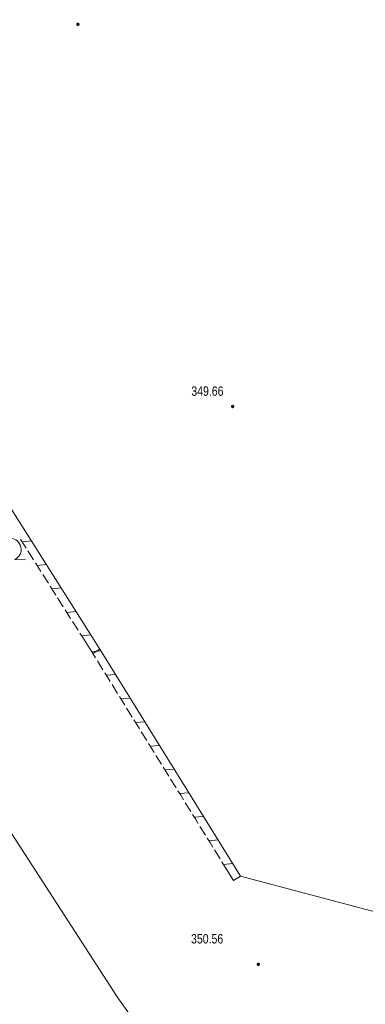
# Model space of a CAD drawing. Header units: metres. Extents: x 345144 to 348639, y 5629211 to 5635235.
# Tile 796 of 1056: x 346930 to 346955, y 5630560 to 5630631. Entities that reach past the tile are written whole.
import ezdxf

# ---------------------------------------------------------------- set-up
doc = ezdxf.new("R2010")
doc.units = ezdxf.units.M
doc.header["$MEASUREMENT"] = 0
for name, color, linetype in [('028 Geländeform', 7, 'Continuous'), ('028 Geländeform Ausg.', 7, 'Continuous'), ('081-083 Topographie', 7, 'Continuous'), ('AX Flurstück', 7, 'Continuous'), ('Definitionslinie', 7, 'Continuous')]:
    doc.layers.add(name, color=color, linetype=linetype)
doc.styles.add('ARIAL', font='arial.ttf', dxfattribs={"height": 1})

# ---------------------------------------------------------------- blocks, each defined once
blk = doc.blocks.new('alk_043x_nrw')
h = blk.add_hatch(color=7)
edge = h.paths.add_edge_path(flags=0)
edge.add_arc((0, 0), 1, 180, 360, ccw=False)
edge.add_arc((0, 0), 1, 0, 180, ccw=False)
blk = doc.blocks.new('alk_7100_nrwx2')
at = {"true_color": 0x2e2e2e}
h = blk.add_hatch(color=250, dxfattribs=at)
edge = h.paths.add_edge_path(flags=0)
edge.add_arc((0.024073, -0.597267), 0.057254, 180, 360, ccw=False)
edge.add_arc((0.024073, -0.597267), 0.057255, 0, 180, ccw=False)
at = {"color": 250, "lineweight": 5, "true_color": 0x2e2e2e, "flags": 128}
blk.add_lwpolyline([(0.349382, -0.597267), (1, -0.597267)], dxfattribs=at)
at = {"color": 250, "lineweight": 5, "true_color": 0x2e2e2e}
for centre, radius, start, end in [((0.024073, 0.012362), 0.690995, -61.91481688, -118.08518312), ((0.024073, -0.597267), 0.057255, 0, 180), ((0.024073, -0.597267), 0.057254, 180, 0)]:
    blk.add_arc(centre, radius, start, end, dxfattribs=at)

msp = doc.modelspace()

# ---------------------------------------------------------------- linework, layer by layer
at = {"layer": '081-083 Topographie', "color": 7, "linetype": 'Continuous', "lineweight": 5, "flags": 128}
msp.add_lwpolyline([(346946.279, 5630568.974), (346956.398, 5630566.276), (346956.398, 5630566.276), (346969.301, 5630564.328), (346969.301, 5630564.328), (346983.884, 5630562.997), (346983.884, 5630562.997), (346985.662, 5630562.672), (346985.662, 5630562.672), (346987.761, 5630561.769), (346987.761, 5630561.769), (346995.652, 5630551.999)], dxfattribs=at)
at = {"layer": 'AX Flurstück', "color": 8, "linetype": 'Continuous', "lineweight": 13, "true_color": 0x808080, "flags": 128}
for points in [[(346813.353, 5630776.332), (346820.294, 5630760.186), (346820.932, 5630758.976), (346839.462, 5630723.755), (346854.795, 5630695.239), (346872.09, 5630662.795), (346873.473, 5630660.157), (346889.395, 5630634.564), (346903.645, 5630613.136), (346920.676, 5630586.137), (346937.439, 5630560.213), (346944.797, 5630549.928), (346879.51, 5630561.807), (346865.223, 5630581.882), (346846.856, 5630606.969), (346830.794, 5630629.248), (346829.375, 5630631.392), (346817.054, 5630650.015), (346802.328, 5630672.579), (346789.927, 5630654.109), (346766.874, 5630677.901), (346740.708, 5630704.695)], [(347083.501, 5630518.657), (347061.352, 5630524.044), (347018.768, 5630533.785), (346973.615, 5630543.791), (346944.797, 5630549.928), (346937.439, 5630560.213), (346920.676, 5630586.137), (346903.645, 5630613.136), (346889.395, 5630634.564), (346873.473, 5630660.157), (346872.09, 5630662.795), (346963.83, 5630688.148), (347041.685, 5630709.662), (347052.424, 5630692.705), (347058.574, 5630682.999), (347093.847, 5630643.05)]]:
    msp.add_lwpolyline(points, dxfattribs=at)
at = {"layer": 'Definitionslinie', "color": 44, "linetype": 'Continuous', "lineweight": 5, "true_color": 0xb27500, "flags": 128}
for points in [[(346920.458, 5630610.098), (346936.157, 5630585.294)], [(346930.447, 5630593.194), (346930.647, 5630592.877)], [(346930.447, 5630593.194), (346930.647, 5630592.877)], [(346930.566, 5630593.006), (346931.236, 5630593.068)], [(346930.566, 5630593.006), (346931.236, 5630593.068)], [(346930.647, 5630592.877), (346930.848, 5630592.561)], [(346930.647, 5630592.877), (346930.848, 5630592.561)], [(346930.981, 5630592.349), (346931.382, 5630591.716)], [(346930.981, 5630592.349), (346931.382, 5630591.716)], [(346931.516, 5630591.504), (346931.717, 5630591.188)], [(346931.516, 5630591.504), (346931.717, 5630591.188)], [(346931.635, 5630591.318), (346932.305, 5630591.38)], [(346931.635, 5630591.318), (346932.305, 5630591.38)], [(346931.717, 5630591.188), (346931.917, 5630590.871)], [(346931.717, 5630591.188), (346931.917, 5630590.871)], [(346932.051, 5630590.659), (346932.452, 5630590.026)], [(346932.051, 5630590.659), (346932.452, 5630590.026)], [(346932.586, 5630589.814), (346932.786, 5630589.498)], [(346932.586, 5630589.814), (346932.786, 5630589.498)], [(346932.705, 5630589.628), (346933.375, 5630589.69)], [(346932.705, 5630589.628), (346933.375, 5630589.69)], [(346932.786, 5630589.498), (346932.987, 5630589.181)], [(346932.786, 5630589.498), (346932.987, 5630589.181)], [(346933.121, 5630588.969), (346933.522, 5630588.336)], [(346933.121, 5630588.969), (346933.522, 5630588.336)], [(346933.655, 5630588.124), (346933.856, 5630587.808)], [(346933.655, 5630588.124), (346933.856, 5630587.808)], [(346933.775, 5630587.938), (346934.445, 5630588)], [(346933.775, 5630587.938), (346934.445, 5630588)], [(346933.856, 5630587.808), (346934.056, 5630587.491)], [(346933.856, 5630587.808), (346934.056, 5630587.491)], [(346934.19, 5630587.28), (346934.591, 5630586.646)], [(346934.19, 5630587.28), (346934.591, 5630586.646)], [(346934.725, 5630586.435), (346934.926, 5630586.118)], [(346934.725, 5630586.435), (346934.926, 5630586.118)], [(346934.844, 5630586.248), (346935.514, 5630586.31)], [(346934.844, 5630586.248), (346935.514, 5630586.31)], [(346934.926, 5630586.118), (346935.65, 5630584.973)], [(346934.926, 5630586.118), (346935.65, 5630584.973)], [(346935.566, 5630585.108), (346936.238, 5630585.164)], [(346935.566, 5630585.108), (346936.238, 5630585.164)], [(346935.647, 5630584.978), (346936.157, 5630585.294)], [(346935.647, 5630584.978), (346936.157, 5630585.294)], [(346935.647, 5630584.978), (346935.845, 5630584.659)], [(346935.647, 5630584.978), (346935.845, 5630584.659)], [(346935.65, 5630584.973), (346936.157, 5630585.294)], [(346935.65, 5630584.973), (346936.157, 5630585.294)], [(346936.157, 5630585.294), (346946.279, 5630568.974)], [(346935.976, 5630584.447), (346936.372, 5630583.809)], [(346935.976, 5630584.447), (346936.372, 5630583.809)], [(346936.503, 5630583.597), (346936.701, 5630583.278)], [(346936.503, 5630583.597), (346936.701, 5630583.278)], [(346936.62, 5630583.408), (346937.292, 5630583.464)], [(346936.62, 5630583.408), (346937.292, 5630583.464)], [(346936.701, 5630583.278), (346936.899, 5630582.96)], [(346936.701, 5630583.278), (346936.899, 5630582.96)], [(346937.031, 5630582.747), (346937.426, 5630582.11)], [(346937.031, 5630582.747), (346937.426, 5630582.11)], [(346937.558, 5630581.897), (346937.755, 5630581.579)], [(346937.558, 5630581.897), (346937.755, 5630581.579)], [(346937.674, 5630581.709), (346938.346, 5630581.765)], [(346937.674, 5630581.709), (346938.346, 5630581.765)], [(346937.755, 5630581.579), (346937.953, 5630581.26)], [(346937.755, 5630581.579), (346937.953, 5630581.26)], [(346938.085, 5630581.048), (346938.48, 5630580.41)], [(346938.085, 5630581.048), (346938.48, 5630580.41)], [(346938.612, 5630580.198), (346938.809, 5630579.879)], [(346938.612, 5630580.198), (346938.809, 5630579.879)], [(346938.728, 5630580.009), (346939.4, 5630580.065)], [(346938.728, 5630580.009), (346939.4, 5630580.065)], [(346938.809, 5630579.879), (346939.007, 5630579.56)], [(346938.809, 5630579.879), (346939.007, 5630579.56)], [(346939.139, 5630579.348), (346939.534, 5630578.711)], [(346939.139, 5630579.348), (346939.534, 5630578.711)], [(346939.666, 5630578.498), (346939.864, 5630578.179)], [(346939.666, 5630578.498), (346939.864, 5630578.179)], [(346939.783, 5630578.309), (346940.455, 5630578.365)], [(346939.783, 5630578.309), (346940.455, 5630578.365)], [(346939.864, 5630578.179), (346940.061, 5630577.861)], [(346939.864, 5630578.179), (346940.061, 5630577.861)], [(346940.193, 5630577.648), (346940.588, 5630577.011)], [(346940.193, 5630577.648), (346940.588, 5630577.011)], [(346940.72, 5630576.798), (346940.918, 5630576.48)], [(346940.72, 5630576.798), (346940.918, 5630576.48)], [(346940.837, 5630576.61), (346941.509, 5630576.666)], [(346940.837, 5630576.61), (346941.509, 5630576.666)], [(346940.918, 5630576.48), (346941.115, 5630576.161)], [(346940.918, 5630576.48), (346941.115, 5630576.161)], [(346941.247, 5630575.949), (346941.642, 5630575.311)], [(346941.247, 5630575.949), (346941.642, 5630575.311)], [(346941.774, 5630575.099), (346941.972, 5630574.78)], [(346941.774, 5630575.099), (346941.972, 5630574.78)], [(346941.891, 5630574.91), (346942.563, 5630574.966)], [(346941.891, 5630574.91), (346942.563, 5630574.966)], [(346941.972, 5630574.78), (346942.17, 5630574.461)], [(346941.972, 5630574.78), (346942.17, 5630574.461)], [(346942.301, 5630574.249), (346942.697, 5630573.612)], [(346942.301, 5630574.249), (346942.697, 5630573.612)], [(346942.828, 5630573.399), (346943.026, 5630573.081)], [(346942.828, 5630573.399), (346943.026, 5630573.081)], [(346942.945, 5630573.211), (346943.617, 5630573.267)], [(346942.945, 5630573.211), (346943.617, 5630573.267)], [(346943.026, 5630573.081), (346943.224, 5630572.762)], [(346943.026, 5630573.081), (346943.224, 5630572.762)], [(346943.355, 5630572.549), (346943.751, 5630571.912)], [(346943.355, 5630572.549), (346943.751, 5630571.912)], [(346943.883, 5630571.7), (346944.08, 5630571.381)], [(346943.883, 5630571.7), (346944.08, 5630571.381)], [(346943.999, 5630571.511), (346944.671, 5630571.567)], [(346943.999, 5630571.511), (346944.671, 5630571.567)], [(346944.08, 5630571.381), (346944.278, 5630571.062)], [(346944.08, 5630571.381), (346944.278, 5630571.062)], [(346944.41, 5630570.85), (346944.805, 5630570.212)], [(346944.41, 5630570.85), (346944.805, 5630570.212)], [(346944.937, 5630570), (346945.134, 5630569.681)], [(346944.937, 5630570), (346945.134, 5630569.681)], [(346945.053, 5630569.811), (346945.725, 5630569.867)], [(346945.053, 5630569.811), (346945.725, 5630569.867)], [(346945.134, 5630569.681), (346945.769, 5630568.658)], [(346945.134, 5630569.681), (346945.769, 5630568.658)], [(346945.769, 5630568.658), (346946.279, 5630568.974)], [(346945.769, 5630568.658), (346946.279, 5630568.974)]]:
    msp.add_lwpolyline(points, dxfattribs=at)
at = {"layer": 'Definitionslinie', "color": 7, "linetype": 'Continuous', "lineweight": 5, "flags": 128}
msp.add_lwpolyline([(346946.279, 5630568.974), (346956.398, 5630566.276)], dxfattribs=at)

# ---------------------------------------------------------------- block references
at = {"layer": '028 Geländeform', "xscale": 0.125, "yscale": 0.125}
for p, rotation in [((346934.578, 5630630.219), -2.326094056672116), ((346945.711, 5630602.739), -2.326094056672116), ((346947.557, 5630562.624), -2.325521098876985)]:
    msp.add_blockref('alk_043x_nrw', p, dxfattribs=dict(at, rotation=rotation))
at = {"layer": '081-083 Topographie', "xscale": 1.15275, "yscale": 1.15275, "rotation": -2.326094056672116}
msp.add_blockref('alk_7100_nrwx2', (346929.674, 5630592.451), dxfattribs=at)

# ---------------------------------------------------------------- texts
at = {"layer": '028 Geländeform Ausg.', "color": 44, "true_color": 0xb27500, "style": 'ARIAL', "width": 0.8}
for s, p in [('349.66', (346942.739, 5630603.51)), ('350.56', (346942.718, 5630564.124))]:
    msp.add_text(s, height=0.6761367, dxfattribs=at).set_placement(p)

doc.saveas('drawing.dxf')
